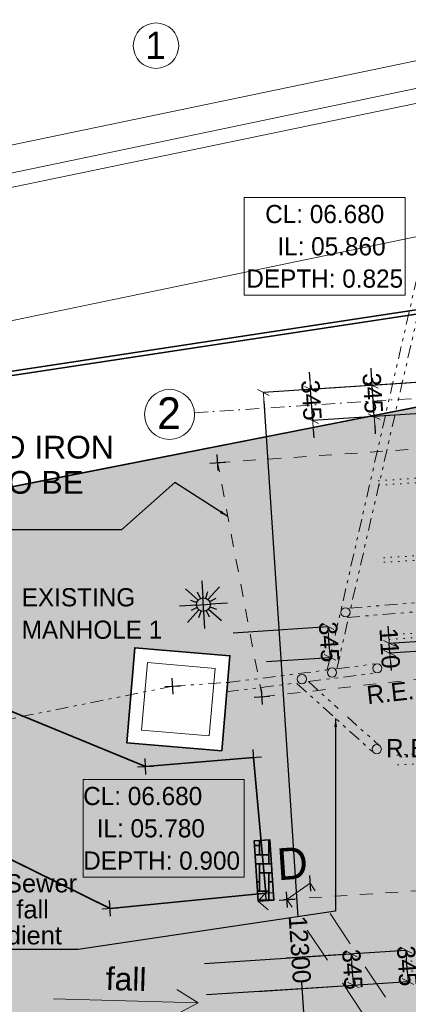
# Model space of a CAD drawing. Header units: millimetres. Extents: x -115474967 to 444143, y -74377 to 241828222.
# Tile 486 of 590: x 277682 to 281954, y 239324 to 250157. Entities that reach past the tile are written whole.
import ezdxf

# ---------------------------------------------------------------- set-up
doc = ezdxf.new("R2010")
doc.units = ezdxf.units.MM
doc.header["$MEASUREMENT"] = 0
for name, pattern in [('Dashed', [280, 140, -140]), ('Dense Dotted', [80, 0, -80]), ('Dot & Dashed', [280, 150, -60, 0, -70]), ('Long Dashed', [700, 400, -300]), ('Triple Dashed', [390, 140, -60, 35, -60, 35, -60])]:
    doc.linetypes.add(name, pattern=pattern)
for name, color, linetype, lineweight in [('0_Pen_No__16', 9, 'Continuous', 20), ('A_SURVEY_Pen_No__1', 7, 'Continuous', 30), ('A_SURVEY_Pen_No__6', 7, 'Continuous', 5), ('BUILDING_Pen_No__128', 9, 'Continuous', 0), ('BUILDING_Pen_No__161', 1, 'Continuous', 5), ('BUILDING_Pen_No__2', 7, 'Continuous', 20), ('C-GRID _Pen_No__5', 7, 'Continuous', 5), ('C_TEXT GA_Pen_No__6', 7, 'Continuous', 5), ('FENCE LINE_Pen_No__1', 7, 'Continuous', 30), ('PALLISADE FENCE_Pen_No__1', 7, 'Continuous', 30), ('SEWER LINE_Pen_No__10', 9, 'Continuous', 20), ('SEWER LINE_Pen_No__3', 30, 'Continuous', 15), ('SEWER LINE_Pen_No__5', 7, 'Continuous', 5), ('SEWER LINE_Pen_No__6', 7, 'Continuous', 5), ('SPLITPOLE FENCE_Pen_No__2', 7, 'Continuous', 20)]:
    doc.layers.add(name, color=color, linetype=linetype, lineweight=lineweight)
doc.layers.add('A_SURVEY_Pen_No__171', color=7, linetype='Continuous', lineweight=0, true_color=0xe1e1e1)
doc.layers.add('ROAD_Pen_No__7', color=7, linetype='Continuous', lineweight=5, true_color=0x3f3f3f)
doc.layers.add('C_DIMS - GA', color=7, linetype='Continuous')
doc.layers.add('SEWER LINE', color=7, linetype='Continuous')
doc.styles.add('GENERATED_STYLE_1', font='GOTHIC.TTF')
doc.styles.add('GENERATED_STYLE_2', font='arial.ttf')
doc.dimstyles.new('GENERATED_STYLE__3', dxfattribs={"dimtxt": 200, "dimasz": 95, "dimexe": 0.18, "dimexo": 2517.243423, "dimgap": 0.09, "dimtad": 1, "dimdec": 0, "dimzin": 0, "dimdsep": 46, "dimtxsty": 'GENERATED_STYLE_1', "dimblk": 'ARROWHEAD_2', "dimblk1": 'ARROWHEAD_2', "dimblk2": 'ARROWHEAD_2', "dimcen": 0.09, "dimclrd": 7, "dimclre": 7, "dimclrt": 7, "dimadec": 0, "dimazin": 0, "dimtfac": 1, "dimtdec": 4, "dimtmove": 0, "dimatfit": 3, "dimfxl": 1, "dimtolj": 1, "dimtzin": 0, "dimarcsym": 0})
doc.dimstyles.new('GENERATED_STYLE__7', dxfattribs={"dimtxt": 200, "dimasz": 95, "dimexe": 0.18, "dimexo": 90000, "dimgap": 0.09, "dimtad": 1, "dimtih": 1, "dimtoh": 1, "dimdec": 0, "dimzin": 0, "dimdsep": 46, "dimtxsty": 'GENERATED_STYLE_1', "dimblk": 'ARROWHEAD_2', "dimblk1": 'ARROWHEAD_2', "dimblk2": 'ARROWHEAD_2', "dimcen": 0.09, "dimclrd": 7, "dimclre": 7, "dimclrt": 7, "dimadec": 0, "dimazin": 0, "dimtfac": 1, "dimtdec": 4, "dimtmove": 2, "dimatfit": 3, "dimfxl": 1, "dimtolj": 1, "dimtzin": 0, "dimarcsym": 0})
pattern_1 = [(0, (426418.63, 157469.93), (0, 400), [300, -100]), (0, (426718.63, 157569.93), (0, 400), [300, -100]), (0, (426618.63, 157669.93), (0, 400), [300, -100]), (0, (426518.63, 157769.93), (0, 400), [300, -100]), (90, (426618.63, 157469.93), (-400, 0), [300, -100]), (90, (426518.63, 157569.93), (-400, 0), [300, -100]), (90, (426418.63, 157669.93), (-400, 0), [300, -100]), (90, (426718.63, 157769.93), (-400, 0), [300, -100])]

# ---------------------------------------------------------------- blocks, each defined once
blk = doc.blocks.new('ARROWHEAD_2')
at = {"color": 0, "linetype": 'Continuous', "lineweight": 0}
for p, q in [((0, 0), (-1, 0)), ((-0.38, -0.66), (0.38, 0.66))]:
    blk.add_line(p, q, dxfattribs=at)
blk = doc.blocks.new('Line_7', base_point=(-146114, 82988))
at = {"layer": 'SEWER LINE_Pen_No__3', "color": 30, "linetype": 'Dashed', "lineweight": 15}
blk.add_line((-146114, 82988), (-140763, 83341), dxfattribs=at)
at = {"layer": 'SEWER LINE_Pen_No__5', "color": 4, "linetype": 'Continuous', "lineweight": 5}
for q in [(-146021, 83094), (-146007, 82895)]:
    blk.add_line((-146114, 82988), q, dxfattribs=at)
blk = doc.blocks.new('*D927')
at = {"layer": 'C_DIMS - GA', "color": 7, "linetype": 'Continuous', "lineweight": -2, "transparency": 16777216}
for p, q in [((280616, 239834), (281928, 239920)), ((281945, 239670), (281935, 239825)), ((280295, 239467), (281951, 239575))]:
    blk.add_line(p, q, dxfattribs=at)
at = {"layer": 'Defpoints', "color": 0, "linetype": 'Continuous', "transparency": 16777216}
for p in [(283128, 239998), (281929, 239920), (282807, 239631)]:
    blk.add_point(p, dxfattribs=at)
at = {"layer": 'C_DIMS - GA', "color": 7, "linetype": 'Continuous', "lineweight": -2, "transparency": 16777216, "xscale": 95, "yscale": 95, "zscale": 95}
for p, rotation in [((281929, 239920), 93.73419209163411), ((281951, 239575), 273.7341920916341)]:
    blk.add_blockref('ARROWHEAD_2', p, dxfattribs=dict(at, rotation=rotation))
at = {"layer": 'C_DIMS - GA', "color": 7, "linetype": 'Continuous', "lineweight": 5, "transparency": 16777216, "insert": (281940, 239747), "char_height": 200, "attachment_point": 5, "rotation": 273.7342, "style": 'GENERATED_STYLE_1'}
blk.add_mtext('\\A1;345', dxfattribs=at)
blk = doc.blocks.new('*D928')
at = {"layer": 'C_DIMS - GA', "color": 7, "linetype": 'Continuous', "lineweight": -2, "transparency": 16777216}
for p, q in [((281739, 243390), (281733, 243485)), ((282799, 243364), (281745, 243295)), ((281752, 243186), (281745, 243295)), ((282806, 243255), (281752, 243186)), ((281758, 243091), (281765, 242996))]:
    blk.add_line(p, q, dxfattribs=at)
at = {"layer": 'Defpoints', "color": 0, "linetype": 'Continuous', "transparency": 16777216}
for p in [(285311, 243528), (285318, 243418), (281745, 243295)]:
    blk.add_point(p, dxfattribs=at)
at = {"layer": 'C_DIMS - GA', "color": 7, "linetype": 'Continuous', "lineweight": -2, "transparency": 16777216, "xscale": 95, "yscale": 95, "zscale": 95}
for p, rotation in [((281745, 243295), 273.7341920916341), ((281752, 243186), 93.73419209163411)]:
    blk.add_blockref('ARROWHEAD_2', p, dxfattribs=dict(at, rotation=rotation))
at = {"layer": 'C_DIMS - GA', "color": 7, "linetype": 'Continuous', "lineweight": 5, "transparency": 16777216, "insert": (281749, 243241), "char_height": 200, "attachment_point": 5, "rotation": 273.7342, "style": 'GENERATED_STYLE_1'}
blk.add_mtext('\\A1;110', dxfattribs=at)
blk = doc.blocks.new('*D929')
at = {"layer": 'C_DIMS - GA', "color": 7, "linetype": 'Continuous', "lineweight": -2, "transparency": 16777216}
for p, q in [((285382, 246384), (281556, 246134)), ((281550, 246229), (281544, 246324)), ((281579, 245790), (281557, 246134)), ((285405, 246039), (281579, 245790)), ((281585, 245695), (281591, 245600))]:
    blk.add_line(p, q, dxfattribs=at)
at = {"layer": 'Defpoints', "color": 0, "linetype": 'Continuous', "transparency": 16777216}
for p in [(287894, 246548), (281557, 246134), (287917, 246203)]:
    blk.add_point(p, dxfattribs=at)
at = {"layer": 'C_DIMS - GA', "color": 7, "linetype": 'Continuous', "lineweight": -2, "transparency": 16777216, "xscale": 95, "yscale": 95, "zscale": 95}
for p, rotation in [((281557, 246134), 273.7341920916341), ((281579, 245790), 93.73419209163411)]:
    blk.add_blockref('ARROWHEAD_2', p, dxfattribs=dict(at, rotation=rotation))
at = {"layer": 'C_DIMS - GA', "color": 7, "linetype": 'Continuous', "lineweight": 5, "transparency": 16777216, "insert": (281562, 246048), "char_height": 200, "attachment_point": 5, "rotation": 273.7342, "style": 'GENERATED_STYLE_1'}
blk.add_mtext('\\A1;345', dxfattribs=at)
blk = doc.blocks.new('*D951')
at = {"layer": 'C_DIMS - GA', "color": 7, "linetype": 'Continuous', "lineweight": -2, "transparency": 16777216}
for p, q in [((285382, 246384), (280361, 246056)), ((280367, 245961), (280738, 240287)), ((281156, 233877), (280785, 239565)), ((280941, 233768), (281162, 233782))]:
    blk.add_line(p, q, dxfattribs=at)
at = {"layer": 'Defpoints', "color": 0, "linetype": 'Continuous', "transparency": 16777216}
for p in [(287894, 246548), (280361, 246056), (283453, 233932)]:
    blk.add_point(p, dxfattribs=at)
at = {"layer": 'C_DIMS - GA', "color": 7, "linetype": 'Continuous', "lineweight": -2, "transparency": 16777216, "xscale": 95, "yscale": 95, "zscale": 95}
for p, rotation in [((280361, 246056), 93.73419209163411), ((281162, 233782), 273.7341920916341)]:
    blk.add_blockref('ARROWHEAD_2', p, dxfattribs=dict(at, rotation=rotation))
at = {"layer": 'C_DIMS - GA', "color": 7, "linetype": 'Continuous', "lineweight": 5, "transparency": 16777216, "insert": (280761, 239926), "char_height": 200, "attachment_point": 5, "rotation": 273.7342, "style": 'GENERATED_STYLE_1'}
blk.add_mtext('\\A1;12300', dxfattribs=at)
blk = doc.blocks.new('*D958')
at = {"layer": 'C_DIMS - GA', "color": 7, "linetype": 'Continuous', "lineweight": -2, "transparency": 16777216}
for p, q in [((279712, 239775), (281327, 239880)), ((281344, 239631), (281333, 239786)), ((279734, 239431), (281350, 239536))]:
    blk.add_line(p, q, dxfattribs=at)
at = {"layer": 'Defpoints', "color": 0, "linetype": 'Continuous', "transparency": 16777216}
for p in [(281327, 239880), (282224, 239939), (282246, 239594)]:
    blk.add_point(p, dxfattribs=at)
at = {"layer": 'C_DIMS - GA', "color": 7, "linetype": 'Continuous', "lineweight": -2, "transparency": 16777216, "xscale": 95, "yscale": 95, "zscale": 95}
for p, rotation in [((281327, 239880), 93.73419209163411), ((281350, 239536), 273.7341920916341)]:
    blk.add_blockref('ARROWHEAD_2', p, dxfattribs=dict(at, rotation=rotation))
at = {"layer": 'C_DIMS - GA', "color": 7, "linetype": 'Continuous', "lineweight": 5, "transparency": 16777216, "insert": (281338, 239708), "char_height": 200, "attachment_point": 5, "rotation": 273.7342, "style": 'GENERATED_STYLE_1'}
blk.add_mtext('\\A1;345', dxfattribs=at)
blk = doc.blocks.new('*D959')
at = {"layer": 'C_DIMS - GA', "color": 7, "linetype": 'Continuous', "lineweight": -2, "transparency": 16777216}
for p, q in [((280030, 243413), (281071, 243481)), ((281087, 243236), (281077, 243387)), ((280395, 243096), (281093, 243141))]:
    blk.add_line(p, q, dxfattribs=at)
at = {"layer": 'Defpoints', "color": 0, "linetype": 'Continuous', "transparency": 16777216}
for p in [(282542, 243577), (281071, 243481), (282907, 243260)]:
    blk.add_point(p, dxfattribs=at)
at = {"layer": 'C_DIMS - GA', "color": 7, "linetype": 'Continuous', "lineweight": -2, "transparency": 16777216, "xscale": 95, "yscale": 95, "zscale": 95}
for p, rotation in [((281071, 243481), 93.73419209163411), ((281093, 243141), 273.7341920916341)]:
    blk.add_blockref('ARROWHEAD_2', p, dxfattribs=dict(at, rotation=rotation))
at = {"layer": 'C_DIMS - GA', "color": 7, "linetype": 'Continuous', "lineweight": 5, "transparency": 16777216, "insert": (281082, 243311), "char_height": 200, "attachment_point": 5, "rotation": 273.7342, "style": 'GENERATED_STYLE_1'}
blk.add_mtext('\\A1;345', dxfattribs=at)
blk = doc.blocks.new('*D960')
at = {"layer": 'C_DIMS - GA', "color": 7, "linetype": 'Continuous', "lineweight": -2, "transparency": 16777216}
for p, q in [((285382, 246384), (280880, 246090)), ((280874, 246185), (280868, 246279)), ((280903, 245746), (280880, 246090)), ((285405, 246039), (280903, 245746)), ((280909, 245651), (280915, 245556))]:
    blk.add_line(p, q, dxfattribs=at)
at = {"layer": 'Defpoints', "color": 0, "linetype": 'Continuous', "transparency": 16777216}
for p in [(287894, 246548), (287917, 246203), (280880, 246090)]:
    blk.add_point(p, dxfattribs=at)
at = {"layer": 'C_DIMS - GA', "color": 7, "linetype": 'Continuous', "lineweight": -2, "transparency": 16777216, "xscale": 95, "yscale": 95, "zscale": 95}
for p, rotation in [((280880, 246090), 273.7341920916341), ((280903, 245746), 93.73419209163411)]:
    blk.add_blockref('ARROWHEAD_2', p, dxfattribs=dict(at, rotation=rotation))
at = {"layer": 'C_DIMS - GA', "color": 7, "linetype": 'Continuous', "lineweight": 5, "transparency": 16777216, "insert": (280888, 245971), "char_height": 200, "attachment_point": 5, "rotation": 273.7342, "style": 'GENERATED_STYLE_1'}
blk.add_mtext('\\A1;345', dxfattribs=at)

msp = doc.modelspace()

# ---------------------------------------------------------------- hatches: boundary and pattern name
at = {"layer": 'A_SURVEY_Pen_No__1', "linetype": 'Continuous', "lineweight": 35}
h = msp.add_hatch(dxfattribs=at)
h.set_pattern_fill('PATTERN__PAVING', color=214, style=0, pattern_type=2)
h.set_pattern_definition(pattern_1)
h.paths.add_polyline_path([(280304.77081, 240457.79788), (280260.86638, 241123.48856), (280431.15935, 241134.71992), (280475.06377, 240469.02924)])
at = {"layer": 'A_SURVEY_Pen_No__171', "linetype": 'Continuous', "lineweight": 0, "true_color": 0xdadada}
h = msp.add_hatch(dxfattribs=at)
h.set_pattern_fill('PATTERN__PAVING', color=254, style=0, pattern_type=2)
h.set_pattern_definition(pattern_1)
h.paths.add_polyline_path([(274322.98051, 244375.21841), (284115.61369, 246300.65971), (284785.88918, 236455.70513), (283289.02398, 236364.4322), (283301.70427, 236175.91624), (280857.38946, 236112.57811), (278437.71445, 236041.0463), (276980.44516, 236207.41591), (275922.74607, 239357.79277), (276575.32784, 239577.01794), (275842.87497, 241775.46185), (278674.9358, 240379.24739), (280388.07276, 240548.36975), (280253.59399, 242041.12579), (279065.36752, 241941.0965), (274426.98035, 243846.28358)])
h.paths.add_polyline_path([(279904.65045, 242112.72932), (279993.27261, 243158.98261), (278947.01916, 243247.60476), (278858.39703, 242201.35142)], flags=0)
h = msp.add_hatch(dxfattribs=at)
h.set_pattern_fill('PATTERN__PAVING', color=254, style=0, pattern_type=2)
h.set_pattern_definition(pattern_1)
h.paths.add_polyline_path([(243061.49, 227340.88965), (243848.11056, 226196.95036), (258036.32637, 235475.46135), (260996.53794, 237464.7822), (274719.08934, 242329.49147), (278674.93575, 240379.24734), (280388.07281, 240548.3698), (280253.59403, 242041.1258), (279065.36756, 241941.09656), (274426.98041, 243846.2836), (260148.66736, 238716.39895), (257214.89768, 236737.60552)])

# ---------------------------------------------------------------- linework, layer by layer
at = {"layer": '0_Pen_No__16', "color": 8, "linetype": 'Dense Dotted', "lineweight": 20}
for p, q in [((284986.3549, 245305.01285), (281522.67529, 245078.3637)), ((284989.61972, 245255.11955), (281525.9401, 245028.47041)), ((285044.09208, 244456.97354), (281580.41247, 244230.32439)), ((285047.3569, 244407.08024), (281583.67728, 244180.4311)), ((285101.83143, 243608.90329), (281638.15181, 243382.25415)), ((285105.09618, 243559.00999), (281641.41657, 243332.36085)), ((285191.70679, 242286.88002), (281728.02717, 242060.23088)), ((285198.88938, 242177.11477), (281735.20977, 241950.46563)), ((285346.3647, 240018.71028), (281882.68508, 239792.06114)), ((285353.60382, 239908.94874), (281889.9242, 239682.2996))]:
    msp.add_line(p, q, dxfattribs=at)
at = {"layer": 'A_SURVEY_Pen_No__1', "color": 214, "linetype": 'Continuous', "lineweight": 35, "flags": 128}
for points in [[(274322.98051, 244375.21841), (284115.61369, 246300.65971), (284785.88918, 236455.70513), (283289.02398, 236364.4322), (283301.70427, 236175.91624), (280857.38946, 236112.57811), (278437.71445, 236041.0463), (276980.44516, 236207.41591), (275922.74607, 239357.79277), (276575.32784, 239577.01794), (275842.87497, 241775.46185), (278674.9358, 240379.24739), (280388.07276, 240548.36975), (280253.59399, 242041.12579), (279065.36752, 241941.0965), (274426.98035, 243846.28358)], [(243061.49, 227340.88965), (243848.11056, 226196.95036), (258036.32637, 235475.46135), (260996.53794, 237464.7822), (274719.08934, 242329.49147), (278674.93575, 240379.24734), (280388.07281, 240548.3698), (280253.59403, 242041.1258), (279065.36756, 241941.09656), (274426.98041, 243846.2836), (260148.66736, 238716.39895), (257214.89768, 236737.60552)], [(279904.65045, 242112.72932), (279993.27261, 243158.98261), (278947.01916, 243247.60476), (278858.39703, 242201.35142)], [(280304.77081, 240457.79788), (280260.86638, 241123.48856), (280431.15935, 241134.71992), (280475.06377, 240469.02924)]]:
    msp.add_lwpolyline(points, close=True, dxfattribs=at)
at = {"layer": 'BUILDING_Pen_No__128', "color": 9, "linetype": 'Long Dashed', "lineweight": 0}
for p, q in [((280875.6988, 240656.39707), (280619.55706, 240476.47374)), ((283628.56813, 236482.8151), (280875.6988, 240656.39707)), ((283389.94008, 236311.90678), (280619.55706, 240476.47374))]:
    msp.add_line(p, q, dxfattribs=at)
at = {"layer": 'BUILDING_Pen_No__161', "color": 1, "linetype": 'Dashed', "lineweight": 5}
for p, q in [((279857.68375, 245284.80828), (284164.81123, 245578.05105)), ((280346.62695, 242708.52888), (279857.68375, 245284.80828)), ((280346.62695, 242708.52888), (282348.65001, 242934.7335))]:
    msp.add_line(p, q, dxfattribs=at)
at = {"layer": 'BUILDING_Pen_No__2', "color": 1, "linetype": 'Continuous', "lineweight": 25}
for p, q in [((279697.28825, 243796.39221), (279686.49855, 243984.99447)), ((279504.4687, 243897.25808), (279645.62077, 243771.38232)), ((279668.94329, 243788.99838), (279635.67553, 243857.8842)), ((279726.48108, 243792.33073), (279752.00451, 243865.51813)), ((279751.73337, 243777.4786), (279877.59117, 243918.80073)), ((279558.78005, 243771.19986), (279630.74448, 243746.10292)), ((279838.03577, 243787.32689), (279769.38318, 243754.11822)), ((279965.59598, 243736.44415), (279776.77879, 243725.64216)), ((279626.67458, 243717.05489), (279437.85739, 243706.2529)), ((279526.06201, 243524.07868), (279651.74086, 243665.19987)), ((279634.03659, 243688.64829), (279565.61741, 243655.55252)), ((279651.87535, 243578.40189), (279676.97229, 243650.36632)), ((279716.82231, 243457.47923), (279706.02032, 243646.29642)), ((279767.47847, 243584.96665), (279734.32756, 243653.61053)), ((279757.83259, 243671.31473), (279898.98467, 243545.43898)), ((279772.70889, 243696.59413), (279844.67332, 243671.49719))]:
    msp.add_line(p, q, dxfattribs=at)
msp.add_circle((279701.72668, 243721.34853), 75.17482, dxfattribs=at)
at = {"layer": 'C-GRID _Pen_No__5', "color": 4, "linetype": 'Dot & Dashed', "lineweight": 5}
for p, q in [((279429.14538, 249843.33941), (279429.14737, 249843.33919)), ((279604.23282, 245831.93511), (299030.05356, 247099.73617)), ((279604.23282, 245831.93511), (279604.23482, 245831.93524))]:
    msp.add_line(p, q, dxfattribs=at)
at = {"layer": 'C-GRID _Pen_No__5', "color": 4, "linetype": 'Continuous', "lineweight": 5}
for centre, radius in [((279180.70216, 249871.17756), 250), ((279329.81861, 245814.02582), 275)]:
    msp.add_circle(centre, radius, dxfattribs=at)
at = {"layer": 'FENCE LINE_Pen_No__1', "color": 214, "linetype": 'Continuous', "lineweight": 35}
msp.add_line((263351.89734, 242218.06866), (284115.61376, 246300.65964), dxfattribs=at)
at = {"layer": 'PALLISADE FENCE_Pen_No__1', "color": 214, "linetype": 'Continuous', "lineweight": 35}
for p, q in [((284046.0634, 247271.27169), (274359.30523, 245799.60694)), ((284053.5735, 247221.83892), (274367.91061, 245750.34057))]:
    msp.add_line(p, q, dxfattribs=at)
at = {"layer": 'ROAD_Pen_No__7', "color": 190, "linetype": 'Continuous', "lineweight": 5, "true_color": 0x9f07ff}
for p, q in [((285171.45297, 250360.59173), (276096.83828, 248466.19969)), ((285235.16815, 250069.75608), (276124.29924, 248161.27036)), ((285259.39635, 249908.87726), (276193.48139, 248019.9911)), ((283926.11493, 248159.87136), (276329.81066, 246582.4309)), ((279065.36756, 241941.09656), (274426.98041, 243846.2836)), ((278674.93575, 240379.24734), (274719.08934, 242329.49147)), ((280253.59403, 242041.1258), (279065.36756, 241941.09656)), ((280388.07281, 240548.3698), (280253.59403, 242041.1258)), ((280388.07281, 240548.3698), (278674.93575, 240379.24734)), ((279643.98392, 239341.83015), (279408.00573, 239485.95278)), ((278055.05144, 239385.24361), (279643.98392, 239341.83015)), ((279643.98392, 239341.83015), (279400.48811, 239210.80791))]:
    msp.add_line(p, q, dxfattribs=at)
at = {"layer": 'SEWER LINE_Pen_No__10', "color": 25, "linetype": 'Triple Dashed', "lineweight": 20, "true_color": 0x996633}
for p, q in [((281062.53938, 243002.92023), (282055.87888, 247349.17879)), ((281168.15931, 243016.22762), (282163.61476, 247371.74431)), ((281305.94534, 243682.40809), (283974.33105, 243904.15671)), ((281282.60376, 243580.27932), (283982.5977, 243804.70196)), ((279968.37631, 242865.06322), (281055.34757, 243002.01412)), ((281168.15931, 243016.22762), (281607.62637, 243071.59744)), ((279363.39472, 242824.56066), (280045.48081, 242870.22524)), ((280854.89697, 242875.96813), (281626.72316, 242973.21292)), ((280854.89697, 242875.96813), (281183.2909, 242579.03507)), ((279363.39472, 242824.56066), (265101.10702, 239953.27827)), ((279951.28964, 242762.11983), (280725.84094, 242859.70796)), ((280730.19473, 242853.9062), (281579.42435, 242086.03468)), ((281284.77, 242487.2779), (281635.77503, 242169.89994))]:
    msp.add_line(p, q, dxfattribs=at)
at = {"layer": 'SEWER LINE_Pen_No__10', "color": 25, "linetype": 'Continuous', "lineweight": 20, "true_color": 0x996633, "flags": 128}
for points in [[(278947.01917, 243247.6048), (278858.39703, 242201.35142), (279904.65041, 242112.72929), (279993.27254, 243158.98266)], [(279085.66019, 243083.30325), (279022.69858, 242339.99244), (279766.00939, 242277.03083), (279828.971, 243020.34164)]]:
    msp.add_lwpolyline(points, close=True, dxfattribs=at)
at = {"layer": 'SEWER LINE_Pen_No__10', "color": 25, "linetype": 'Continuous', "lineweight": 20, "true_color": 0x996633}
for centre, radius in [((281263.53995, 243636.76503), 51.18709), ((281115.8695, 242974.98853), 50.29371), ((281613.54679, 243021.44552), 50), ((280783.54179, 242902.27054), 51.44185), ((281607.24148, 242131.39766), 50)]:
    msp.add_circle(centre, radius, dxfattribs=at)
at = {"layer": 'SEWER LINE_Pen_No__6', "color": 7, "linetype": 'Continuous', "lineweight": 5, "flags": 128}
for points in [[(280150.05537, 248202.32927), (281919.52089, 248202.32927), (281919.52089, 247125.84927), (280150.05537, 247125.84927)], [(278379.99814, 241799.31546), (280149.46366, 241799.31546), (280149.46366, 240722.84234), (278379.99814, 240722.84234)]]:
    msp.add_lwpolyline(points, close=True, dxfattribs=at)
at = {"layer": 'SPLITPOLE FENCE_Pen_No__2', "color": 1, "linetype": 'Continuous', "lineweight": 25}
for p, q in [((279862.65015, 245197.9964), (279852.71735, 245371.62016)), ((279770.87187, 245279.84188), (279944.49563, 245289.77467)), ((279706.69308, 243634.53665), (279696.76029, 243808.16041)), ((279614.9148, 243716.38213), (279788.53856, 243726.31492)), ((279368.36112, 242737.74878), (279358.42832, 242911.37254)), ((279276.58284, 242819.59426), (279450.2066, 242829.52705)), ((280351.59335, 242621.717), (280341.66056, 242795.34076)), ((280259.81508, 242703.56248), (280433.43883, 242713.49528)), ((280258.56043, 241954.31392), (280248.62764, 242127.93767)), ((279070.33396, 241854.28468), (279060.40116, 242027.90844)), ((280166.78216, 242036.1594), (280340.40591, 242046.09219)), ((278978.55568, 241936.13016), (279152.17944, 241946.06296)), ((280880.6652, 240569.58519), (280870.73241, 240743.20894)), ((280393.03921, 240461.55792), (280383.10641, 240635.18168)), ((280301.26093, 240543.40341), (280474.88469, 240553.3362)), ((280624.52345, 240389.66186), (280614.59066, 240563.28561)), ((278588.12387, 240374.28094), (278761.74763, 240384.21373)), ((278679.90214, 240292.43546), (278669.96935, 240466.05921)), ((280532.74518, 240471.50734), (280706.36893, 240481.44013))]:
    msp.add_line(p, q, dxfattribs=at)

# ---------------------------------------------------------------- block references
at = {"layer": 'SEWER LINE', "color": 30, "linetype": 'Dashed', "lineweight": 15}
msp.add_blockref('Line_7', (280304.77081, 240457.79788), dxfattribs=at)

# ---------------------------------------------------------------- texts
at = {"layer": 'A_SURVEY_Pen_No__6', "color": 7, "linetype": 'Continuous', "lineweight": 5, "insert": (277704.0708, 243622.81785), "char_height": 200, "width": 1687.4769935, "attachment_point": 4, "line_spacing_factor": 1.070163, "style": 'GENERATED_STYLE_1'}
msp.add_mtext('\\A1;{\\pql;\\fCentury Gothic|b0|i0|c0|p34;EXISTING MANHOLE 1 }', dxfattribs=at)
at = {"layer": 'A_SURVEY_Pen_No__6', "color": 7, "linetype": 'Continuous', "lineweight": 5, "attachment_point": 5}
for s, insert, char_height, rotation, style in [('\\A1;{\\pqc;\\fCentury Gothic|b0|i0|c0|p34;R.E. 3}', (281866.04101, 242765.20703), 200, 6.37690137, 'GENERATED_STYLE_1'), ('\\A1;{\\pqc;\\fCentury Gothic|b0|i0|c0|p34;D}', (280678.81115, 240874.65498), 350, 3.773374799, 'GENERATED_STYLE_1'), ('\\A1;{\\pqc;\\fArial|b0|i0|c0|p34;fall}', (278852.42846, 239600.12503), 250, 358.434930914, 'GENERATED_STYLE_2')]:
    msp.add_mtext(s, dxfattribs=dict(at, insert=insert, char_height=char_height, rotation=rotation, style=style))
at = {"layer": 'A_SURVEY_Pen_No__6', "color": 7, "linetype": 'Continuous', "lineweight": 5, "insert": (282079.99253, 242142.59474), "char_height": 200, "attachment_point": 5, "style": 'GENERATED_STYLE_1'}
msp.add_mtext('\\A1;{\\pqc;\\fCentury Gothic|b0|i0|c0|p34;R.E. 4}', dxfattribs=at)
at = {"layer": 'C-GRID _Pen_No__5', "color": 4, "linetype": 'Continuous', "lineweight": 5, "attachment_point": 1, "style": 'GENERATED_STYLE_1'}
for s, insert, char_height in [('\\A1;{\\pql;\\pt0;\\fCentury Gothic|b0|i0|c0|p34;1}', (279063.52566, 250025.48344), 300), ('\\A1;{\\pql;\\pt0;\\fCentury Gothic|b0|i0|c0|p34;2}', (279193.11261, 246002.94347), 350)]:
    msp.add_mtext(s, dxfattribs=dict(at, insert=insert, char_height=char_height))
at = {"layer": 'C_TEXT GA_Pen_No__6', "color": 7, "linetype": 'Continuous', "lineweight": 5, "insert": (275262.86594, 245065.13453), "char_height": 250, "width": 3445.072207, "attachment_point": 4, "line_spacing_factor": 0.9285, "style": 'GENERATED_STYLE_2'}
msp.add_mtext('\\A1;{\\pql;\\fArial|b0|i0|c0|p34;CORRUGATED IRON ABLUTIONS TO BE DEMOLISHED}', dxfattribs=at)
at = {"layer": 'SEWER LINE_Pen_No__6', "color": 7, "linetype": 'Continuous', "lineweight": 5, "char_height": 200, "line_spacing_factor": 1.065341, "style": 'GENERATED_STYLE_1'}
for s, insert, attachment_point in [('\\A1;{\\pqc;\\fCentury Gothic|b0|i0|c0|p34;CL: 06.680\\P\\pqc;\\fCentury Gothic|b0|i0|c0|p34;  IL: 05.860\\P\\pqc;\\fCentury Gothic|b0|i0|c0|p34;DEPTH: 0.825}', (281034.78813, 247662.5881), 5), ('\\A1;{\\pql;\\fCentury Gothic|b0|i0|c0|p34;CL: 06.680\\P\\pql;\\fCentury Gothic|b0|i0|c0|p34;  IL: 05.780\\P\\pql;\\fCentury Gothic|b0|i0|c0|p34;DEPTH: 0.900}', (278379.99814, 241259.57428), 4)]:
    msp.add_mtext(s, dxfattribs=dict(at, insert=insert, attachment_point=attachment_point))
at = {"layer": 'SEWER LINE_Pen_No__6', "color": 7, "linetype": 'Continuous', "lineweight": 5, "insert": (276092.23633, 240349.6156), "char_height": 200, "width": 2233.4276172, "attachment_point": 4, "line_spacing_factor": 0.858054, "style": 'GENERATED_STYLE_2'}
msp.add_mtext('\\A1;{\\pql;\\fArial|b0|i0|c0|p34;100\\fArial|b0|i0|c0|p34;Ø upvc Sewer Pipe Laid to fall @ 1:60 Gradient }', dxfattribs=at)

# ---------------------------------------------------------------- dimensions: what is measured, and where the dimension line sits
at = {"layer": 'C_DIMS - GA', "color": 7, "linetype": 'Continuous', "lineweight": 5}
for base, p1, p2, picture, middle in [((280361.02615, 246055.93341), (283452.64324, 233931.92877), (287894.18154, 246547.59521), '*D951', (280761.12595, 239925.67485)), ((280880.49228, 246089.83709), (287916.68155, 246203.32969), (287894.18154, 246547.59521), '*D960', (280888.24012, 245971.12607)), ((281556.63519, 246133.96649), (287916.68155, 246203.32969), (287894.18154, 246547.59521), '*D929', (281562.23453, 246048.17443)), ((281744.98576, 243295.4788), (285318.19094, 243418.45494), (285311.00835, 243528.22019), '*D928', (281748.56779, 243240.59557)), ((281928.54567, 239919.69053), (282806.94541, 239631.05044), (283128.04411, 239997.97746), '*D927', (281939.78789, 239747.43924)), ((281327.25756, 239880.44664), (282246.35662, 239594.46284), (282223.87219, 239938.96543), '*D958', (281338.49978, 239708.19534))]:
    dim = msp.add_linear_dim(base=base, p1=p1, p2=p2, angle=93.734192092, dimstyle='GENERATED_STYLE__3', dxfattribs=at)
    dim.commit()
    dim.dimension.update_dxf_attribs({"geometry": picture, "text_midpoint": middle, "dimtype": 160, "text_rotation": 273.734192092})
dim = msp.add_linear_dim(base=(281071.28717, 243481.37237), p1=(282907.08813, 243259.77123), p2=(282541.50409, 243577.32811), angle=93.734192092, text='345', dimstyle='GENERATED_STYLE__3', dxfattribs=at)
dim.commit()
dim.dimension.update_dxf_attribs({"geometry": '*D959', "text_midpoint": (281082.38145, 243311.38784), "dimtype": 160, "text_rotation": 273.734192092})

# ---------------------------------------------------------------- leaders
at = {"layer": 'C_TEXT GA_Pen_No__6', "color": 7, "linetype": 'Continuous', "lineweight": 5, "annotation_type": 0, "has_hookline": 1, "hookline_direction": 1, "text_width": 3407.74216}
msp.add_leader([(279970.34592, 244691.18263), (279386.88114, 245065.13453), (278803.02814, 244544.7042), (278708.02814, 244544.7042)], dimstyle='GENERATED_STYLE__7', dxfattribs=at)
at = {"layer": 'SEWER LINE_Pen_No__6', "color": 7, "linetype": 'Continuous', "lineweight": 5, "annotation_type": 0, "has_hookline": 1, "hookline_direction": 1, "text_width": 2194.27012}
msp.add_leader([(281154.80954, 242469.97044), (281154.80954, 240349.6156), (278325.75395, 239927.64208)], dimstyle='GENERATED_STYLE__7', dxfattribs=at)

doc.saveas('drawing.dxf')
